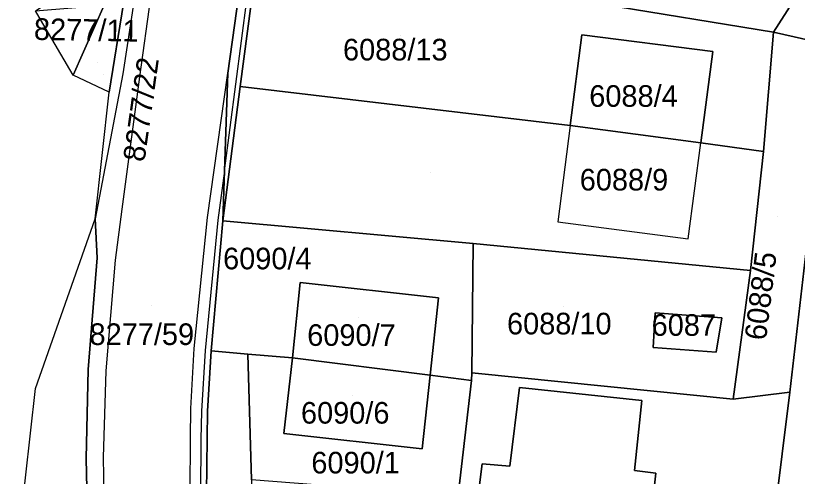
# Model space of a CAD drawing. Extents: x -266199 to -261993, y -1239047 to -1235108.
# Drawn here: x -264053.6 to -263981.3, y -1236580 to -1236537.4 of the extents above; entities that cross this region are included whole.
import ezdxf

# ---------------------------------------------------------------- set-up
doc = ezdxf.new("R2010")
doc.units = 0
for name, color, linetype in [('body_kn', 7, 'Continuous'), ('kladpar_druhypozemkov', 7, 'Continuous'), ('kladpar_hranice', 7, 'Continuous'), ('kladpar_parcelnecisla', 7, 'Continuous'), ('kladpar_plochy', 7, 'Continuous'), ('kladpar_sipky', 7, 'Continuous'), ('zappar_hrandruhpozemk', 7, 'Continuous'), ('zuob_linie', 7, 'Continuous'), ('zuob_plochy', 7, 'Continuous')]:
    doc.layers.add(name, color=color, linetype=linetype)

msp = doc.modelspace()

# ---------------------------------------------------------------- linework, layer by layer
at = {"layer": 'body_kn'}
for p, q in [((-264051.05, -1236538.1), (-264051.05, -1236538.1)), ((-264001.24, -1236539.15), (-264001.24, -1236539.15)), ((-264001.24, -1236539.15), (-264001.24, -1236539.15)), ((-263983.51, -1236538.9), (-263983.51, -1236538.9)), ((-263989.13, -1236540.69), (-263989.13, -1236540.69)), ((-263989.13, -1236540.69), (-263989.13, -1236540.69)), ((-264048.24, -1236542.88), (-264048.24, -1236542.88)), ((-264048.24, -1236542.88), (-264048.24, -1236542.88)), ((-264043.65, -1236542.76), (-264043.65, -1236542.76)), ((-264033.96, -1236542.71), (-264033.96, -1236542.71)), ((-264033.96, -1236542.71), (-264033.96, -1236542.71)), ((-264042.1, -1236543.04), (-264042.1, -1236543.04)), ((-264032.82, -1236543.93), (-264032.82, -1236543.93)), ((-264032.82, -1236543.93), (-264032.82, -1236543.93)), ((-264044.91, -1236544.45), (-264044.91, -1236544.45)), ((-264002.32, -1236547.55), (-264002.32, -1236547.55)), ((-264002.32, -1236547.55), (-264002.32, -1236547.55)), ((-263990.23, -1236549.15), (-263990.23, -1236549.15)), ((-263984.45, -1236549.94), (-263984.45, -1236549.94)), ((-263984.45, -1236549.94), (-263984.45, -1236549.94)), ((-264034.27, -1236551.72), (-264034.27, -1236551.72)), ((-264034.27, -1236551.72), (-264034.27, -1236551.72)), ((-264043.73, -1236555.29), (-264043.73, -1236555.29)), ((-264046.22, -1236556.16), (-264046.22, -1236556.16)), ((-264035.83, -1236556.04), (-264035.83, -1236556.04)), ((-264034.87, -1236556.28), (-264034.87, -1236556.28)), ((-264034.43, -1236556.35), (-264034.43, -1236556.35)), ((-264034.43, -1236556.35), (-264034.43, -1236556.35)), ((-264003.44, -1236556.44), (-264003.44, -1236556.44)), ((-263991.39, -1236558.03), (-263991.39, -1236558.03)), ((-264011.29, -1236558.45), (-264011.29, -1236558.45)), ((-264011.29, -1236558.45), (-264011.29, -1236558.45)), ((-264046.04, -1236559.77), (-264046.04, -1236559.77)), ((-264044.33, -1236559.99), (-264044.33, -1236559.99)), ((-263985.65, -1236560.95), (-263985.65, -1236560.95)), ((-263985.65, -1236560.95), (-263985.65, -1236560.95)), ((-264027.27, -1236562.06), (-264027.27, -1236562.06)), ((-264014.47, -1236563.47), (-264014.47, -1236563.47)), ((-263994.45, -1236564.86), (-263994.45, -1236564.86)), ((-263994.45, -1236564.86), (-263994.45, -1236564.86)), ((-263988.3, -1236565.34), (-263988.3, -1236565.34)), ((-264037.08, -1236568.17), (-264037.08, -1236568.17)), ((-263994.64, -1236568.06), (-263994.64, -1236568.06)), ((-264036.06, -1236568.35), (-264036.06, -1236568.35)), ((-264035.48, -1236568.39), (-264035.48, -1236568.39)), ((-264032.1, -1236568.7), (-264032.1, -1236568.7)), ((-264032.1, -1236568.7), (-264032.1, -1236568.7)), ((-263988.81, -1236568.5), (-263988.81, -1236568.5)), ((-264027.99, -1236569.04), (-264027.99, -1236569.04)), ((-264027.99, -1236569.04), (-264027.99, -1236569.04)), ((-264046.86, -1236570.11), (-264046.86, -1236570.11)), ((-264045.19, -1236570.23), (-264045.19, -1236570.23)), ((-264011.41, -1236570.4), (-264011.41, -1236570.4)), ((-264011.09, -1236570.43), (-264011.09, -1236570.43)), ((-264015.26, -1236570.63), (-264015.26, -1236570.63)), ((-264015.26, -1236570.63), (-264015.26, -1236570.63)), ((-264011.42, -1236571.11), (-264011.42, -1236571.11)), ((-264051.73, -1236571.85), (-264051.73, -1236571.85)), ((-264007, -1236571.76), (-264007, -1236571.76)), ((-264007, -1236571.76), (-264007, -1236571.76)), ((-263981.99, -1236572.2), (-263981.99, -1236572.2)), ((-263995.69, -1236572.96), (-263995.69, -1236572.96)), ((-263987.24, -1236572.86), (-263987.24, -1236572.86)), ((-264037.36, -1236573.72), (-264037.36, -1236573.72)), ((-264036.4, -1236573.96), (-264036.4, -1236573.96)), ((-264035.82, -1236573.95), (-264035.82, -1236573.95)), ((-264028.77, -1236576.02), (-264028.77, -1236576.02)), ((-264037.4, -1236576.46), (-264037.4, -1236576.46)), ((-264036.45, -1236576.59), (-264036.45, -1236576.59)), ((-264016, -1236577.43), (-264016, -1236577.43)), ((-264047.05, -1236578.33), (-264047.05, -1236578.33)), ((-264045.44, -1236578.25), (-264045.44, -1236578.25)), ((-264010.45, -1236578.82), (-264010.45, -1236578.82)), ((-264007.9, -1236579.04), (-264007.9, -1236579.04)), ((-263996.37, -1236579.44), (-263996.37, -1236579.44)), ((-263994.39, -1236579.7), (-263994.39, -1236579.7))]:
    msp.add_line(p, q, dxfattribs=at)
at = {"layer": 'kladpar_druhypozemkov'}
for p, q in [((-264048.7, -1236538.06), (-264048.7, -1236538.06)), ((-264017.96, -1236539.25), (-264017.96, -1236539.25)), ((-264045.99, -1236541.73), (-264045.99, -1236541.73)), ((-263995.91, -1236543.83), (-263995.91, -1236543.83)), ((-263996.59, -1236550.95), (-263996.59, -1236550.95)), ((-264015.24, -1236551.85), (-264015.24, -1236551.85)), ((-263983.15, -1236555.91), (-263983.15, -1236555.91)), ((-264029.74, -1236559.31), (-264029.74, -1236559.31)), ((-264041, -1236564.2), (-264041, -1236564.2)), ((-264002.92, -1236564.26), (-264002.92, -1236564.26)), ((-264021.86, -1236565.32), (-264021.86, -1236565.32)), ((-263991.6, -1236565.5), (-263991.6, -1236565.5)), ((-264022.39, -1236572.51), (-264022.39, -1236572.51))]:
    msp.add_line(p, q, dxfattribs=at)
at = {"layer": 'kladpar_hranice'}
for points in [[(-264027.33, -1236505.24), (-264031.12, -1236531.11), (-264032.82, -1236543.93), (-264034.43, -1236556.35)], [(-264030.01, -1236513.78), (-264031.22, -1236522.63), (-264032.31, -1236530.99), (-264033.96, -1236542.71)], [(-264033.96, -1236542.71), (-264032.31, -1236530.99), (-264031.22, -1236522.63), (-264030.01, -1236513.78)], [(-264036.82, -1236640.18), (-264037.62, -1236636.82), (-264042.85, -1236624.54), (-264043.6, -1236622.15), (-264044.88, -1236617.5), (-264045.66, -1236613.33), (-264046.12, -1236608.35), (-264046.47, -1236604.61), (-264047.05, -1236578.33), (-264046.86, -1236570.11), (-264046.04, -1236559.77), (-264046.22, -1236556.16), (-264044.91, -1236544.45), (-264043.61, -1236536.25), (-264041.17, -1236520.96)], [(-263990.77, -1236533.49), (-263990.33, -1236533.58), (-263988.33, -1236522.41), (-263984.77, -1236523.05), (-263985.11, -1236525.21), (-263979.95, -1236526.22), (-263982.07, -1236529.38), (-263979.47, -1236531.16), (-263978.92, -1236531.54), (-263979.51, -1236532.63), (-263983.51, -1236538.9), (-264031.12, -1236531.11)], [(-263974.56, -1236522.56), (-263970.54, -1236526.97), (-263970.19, -1236527.36), (-263971.7, -1236528.73), (-263972.09, -1236528.83), (-263976.37, -1236534.02), (-263977.93, -1236540.16), (-263979.01, -1236539.92), (-263983.51, -1236538.9), (-263979.51, -1236532.63), (-263978.92, -1236531.54), (-263977.2, -1236528.36), (-263974.89, -1236525.11), (-263974.56, -1236522.56)], [(-263989.13, -1236540.69), (-264001.24, -1236539.15), (-264002.32, -1236547.55), (-264032.82, -1236543.93), (-264031.12, -1236531.11), (-263983.51, -1236538.9), (-263984.45, -1236549.94), (-263990.23, -1236549.15), (-263989.13, -1236540.69)], [(-264048.24, -1236542.88), (-264051.05, -1236538.1), (-264051.74, -1236536.93), (-264045.39, -1236536.4), (-264048.24, -1236542.88)], [(-264048.24, -1236542.88), (-264045.39, -1236536.4), (-264044.62, -1236536.34), (-264043.61, -1236536.25), (-264044.91, -1236544.45), (-264048.24, -1236542.88)], [(-264001.24, -1236539.15), (-263989.13, -1236540.69), (-263990.23, -1236549.15), (-264002.32, -1236547.55), (-264001.24, -1236539.15)], [(-263984.45, -1236549.94), (-263983.51, -1236538.9), (-263979.01, -1236539.92), (-263977.93, -1236540.16), (-263979.7, -1236552.16), (-263981.99, -1236572.2), (-263987.24, -1236572.86), (-263985.65, -1236560.95), (-263984.45, -1236549.94)], [(-264033.96, -1236542.71), (-264034.27, -1236551.72), (-264034.43, -1236556.35)], [(-264034.43, -1236556.35), (-264034.27, -1236551.72), (-264033.96, -1236542.71)], [(-264032.82, -1236543.93), (-264002.32, -1236547.55), (-263990.23, -1236549.15), (-263984.45, -1236549.94), (-263985.65, -1236560.95), (-264011.29, -1236558.45), (-264034.43, -1236556.35), (-264032.82, -1236543.93)], [(-263984.12, -1236589.31), (-263981.99, -1236572.2), (-263979.7, -1236552.16), (-263966.26, -1236556.58), (-263970.19, -1236590.93), (-263984.12, -1236589.31)], [(-264042.85, -1236624.54), (-264044.6, -1236620.44), (-264050.06, -1236610.99), (-264053.57, -1236588.38), (-264051.73, -1236571.85), (-264046.22, -1236556.16), (-264046.04, -1236559.77), (-264046.86, -1236570.11), (-264047.05, -1236578.33), (-264046.47, -1236604.61), (-264046.12, -1236608.35), (-264045.66, -1236613.33), (-264044.88, -1236617.5), (-264043.6, -1236622.15), (-264042.85, -1236624.54)], [(-264034.43, -1236556.35), (-264035.48, -1236568.39), (-264035.82, -1236573.95), (-264035.92, -1236581.55), (-264035.57, -1236603.22), (-264035.1, -1236608.91), (-264034.5, -1236612.72), (-264034.33, -1236613.78), (-264033.24, -1236618.55), (-264032.9, -1236618.45), (-264030.58, -1236624.19), (-264029.72, -1236626.33)], [(-264011.29, -1236558.45), (-264011.41, -1236570.4), (-264011.42, -1236571.11), (-264015.26, -1236570.63), (-264014.47, -1236563.47), (-264027.27, -1236562.06), (-264027.99, -1236569.04), (-264032.1, -1236568.7), (-264035.48, -1236568.39), (-264034.43, -1236556.35), (-264011.29, -1236558.45)], [(-263985.65, -1236560.95), (-263987.24, -1236572.86), (-264011.09, -1236570.43), (-264011.41, -1236570.4), (-264011.29, -1236558.45), (-263985.65, -1236560.95)], [(-264015.26, -1236570.63), (-264027.99, -1236569.04), (-264027.27, -1236562.06), (-264014.47, -1236563.47), (-264015.26, -1236570.63)], [(-263988.3, -1236565.34), (-263994.45, -1236564.86), (-263994.64, -1236568.06), (-263988.81, -1236568.5), (-263988.3, -1236565.34)], [(-263994.45, -1236564.86), (-263988.3, -1236565.34), (-263988.81, -1236568.5), (-263994.64, -1236568.06), (-263994.45, -1236564.86)], [(-264032.1, -1236568.7), (-264031.78, -1236580.3), (-264030.88, -1236613.22), (-264031.17, -1236611.96), (-264034.5, -1236612.72), (-264035.1, -1236608.91), (-264035.57, -1236603.22), (-264035.92, -1236581.55), (-264035.82, -1236573.95), (-264035.48, -1236568.39), (-264032.1, -1236568.7)], [(-264027.99, -1236569.04), (-264028.77, -1236576.02), (-264016, -1236577.43), (-264015.26, -1236570.63), (-264011.42, -1236571.11), (-264012.67, -1236581.73), (-264014.06, -1236581.64), (-264021.92, -1236581.08), (-264031.78, -1236580.3), (-264032.1, -1236568.7), (-264027.99, -1236569.04)], [(-264015.26, -1236570.63), (-264016, -1236577.43), (-264028.77, -1236576.02), (-264027.99, -1236569.04), (-264015.26, -1236570.63)], [(-264012.67, -1236581.73), (-264011.42, -1236571.11), (-264011.41, -1236570.4), (-264011.09, -1236570.43), (-263987.24, -1236572.86), (-263981.99, -1236572.2), (-263984.12, -1236589.31)], [(-264007, -1236571.76), (-263995.69, -1236572.96), (-263996.37, -1236579.44), (-263994.39, -1236579.7), (-263994.67, -1236582.19), (-263996.66, -1236581.97), (-263997.32, -1236587.3), (-263996.94, -1236587.37), (-263997.03, -1236587.88), (-263997.41, -1236587.86), (-263997.54, -1236589.09), (-263997.96, -1236593.12), (-264003.57, -1236592.53), (-264003.38, -1236590.78), (-264005.63, -1236590.49), (-264005.46, -1236589.21), (-264009.05, -1236588.75), (-264008.73, -1236586.28), (-264011.34, -1236585.95), (-264010.45, -1236578.82), (-264007.9, -1236579.04), (-264007, -1236571.76)], [(-263994.67, -1236582.19), (-263994.39, -1236579.7), (-263996.37, -1236579.44), (-263995.69, -1236572.96), (-264007, -1236571.76), (-264007.9, -1236579.04), (-264010.45, -1236578.82), (-264011.34, -1236585.95)]]:
    msp.add_lwpolyline(points, dxfattribs=at)
at = {"layer": 'kladpar_plochy'}
for p, q in [((-264011.41, -1236570.4), (-264011.29, -1236558.45)), ((-264011.29, -1236558.45), (-263985.65, -1236560.95)), ((-263985.65, -1236560.95), (-263987.24, -1236572.86)), ((-263994.45, -1236564.86), (-263994.64, -1236568.06)), ((-263988.3, -1236565.34), (-263994.45, -1236564.86)), ((-263988.81, -1236568.5), (-263988.3, -1236565.34)), ((-263994.64, -1236568.06), (-263988.81, -1236568.5)), ((-264011.09, -1236570.43), (-264011.41, -1236570.4)), ((-263987.24, -1236572.86), (-264011.09, -1236570.43))]:
    msp.add_line(p, q, dxfattribs=at)
for points in [[(-264034.43, -1236556.35), (-264034.27, -1236551.72), (-264033.96, -1236542.71), (-264032.31, -1236530.99), (-264031.22, -1236522.63), (-264030.01, -1236513.78), (-264028.61, -1236509.31), (-264027.33, -1236505.24), (-264031.12, -1236531.11), (-264032.82, -1236543.93)], [(-263974.56, -1236522.56), (-263970.54, -1236526.97), (-263970.19, -1236527.36), (-263971.7, -1236528.73), (-263972.09, -1236528.83), (-263976.37, -1236534.02), (-263977.93, -1236540.16), (-263979.01, -1236539.92), (-263983.51, -1236538.9), (-263979.51, -1236532.63), (-263978.92, -1236531.54), (-263977.2, -1236528.36), (-263974.89, -1236525.11)], [(-263989.13, -1236540.69), (-264001.24, -1236539.15), (-264002.32, -1236547.55), (-264032.82, -1236543.93), (-264031.12, -1236531.11), (-263983.51, -1236538.9), (-263984.45, -1236549.94), (-263990.23, -1236549.15)], [(-264048.24, -1236542.88), (-264051.05, -1236538.1), (-264051.74, -1236536.93), (-264045.39, -1236536.4)], [(-264048.24, -1236542.88), (-264045.39, -1236536.4), (-264044.62, -1236536.34), (-264043.61, -1236536.25), (-264044.91, -1236544.45)], [(-264001.24, -1236539.15), (-263989.13, -1236540.69), (-263990.23, -1236549.15), (-264002.32, -1236547.55)], [(-263984.45, -1236549.94), (-263983.51, -1236538.9), (-263979.01, -1236539.92), (-263977.93, -1236540.16), (-263979.7, -1236552.16), (-263981.99, -1236572.2), (-263987.24, -1236572.86), (-263985.65, -1236560.95)], [(-264032.82, -1236543.93), (-264002.32, -1236547.55), (-263990.23, -1236549.15), (-263984.45, -1236549.94), (-263985.65, -1236560.95), (-264011.29, -1236558.45), (-264034.43, -1236556.35)], [(-263984.12, -1236589.31), (-263981.99, -1236572.2), (-263979.7, -1236552.16), (-263966.26, -1236556.58), (-263970.19, -1236590.93)], [(-264042.85, -1236624.54), (-264044.6, -1236620.44), (-264050.06, -1236610.99), (-264053.57, -1236588.38), (-264051.73, -1236571.85), (-264046.22, -1236556.16), (-264046.04, -1236559.77), (-264046.86, -1236570.11), (-264047.05, -1236578.33), (-264046.47, -1236604.61), (-264046.12, -1236608.35), (-264045.66, -1236613.33), (-264044.88, -1236617.5), (-264043.6, -1236622.15)], [(-264011.29, -1236558.45), (-264011.41, -1236570.4), (-264011.42, -1236571.11), (-264015.26, -1236570.63), (-264014.47, -1236563.47), (-264027.27, -1236562.06), (-264027.99, -1236569.04), (-264032.1, -1236568.7), (-264035.48, -1236568.39), (-264034.43, -1236556.35)], [(-264015.26, -1236570.63), (-264027.99, -1236569.04), (-264027.27, -1236562.06), (-264014.47, -1236563.47)], [(-263994.45, -1236564.86), (-263988.3, -1236565.34), (-263988.81, -1236568.5), (-263994.64, -1236568.06)], [(-264032.1, -1236568.7), (-264031.78, -1236580.3), (-264030.88, -1236613.22), (-264031.17, -1236611.96), (-264034.5, -1236612.72), (-264035.1, -1236608.91), (-264035.57, -1236603.22), (-264035.92, -1236581.55), (-264035.82, -1236573.95), (-264035.48, -1236568.39)], [(-264027.99, -1236569.04), (-264028.77, -1236576.02), (-264016, -1236577.43), (-264015.26, -1236570.63), (-264011.42, -1236571.11), (-264012.67, -1236581.73), (-264014.06, -1236581.64), (-264021.92, -1236581.08), (-264031.78, -1236580.3), (-264032.1, -1236568.7)], [(-264015.26, -1236570.63), (-264016, -1236577.43), (-264028.77, -1236576.02), (-264027.99, -1236569.04)], [(-264007, -1236571.76), (-263995.69, -1236572.96), (-263996.37, -1236579.44), (-263994.39, -1236579.7), (-263994.67, -1236582.19), (-263996.66, -1236581.97), (-263997.32, -1236587.3), (-263996.94, -1236587.37), (-263997.03, -1236587.88), (-263997.41, -1236587.86), (-263997.54, -1236589.09), (-263997.96, -1236593.12), (-264003.57, -1236592.53), (-264003.38, -1236590.78), (-264005.63, -1236590.49), (-264005.46, -1236589.21), (-264009.05, -1236588.75), (-264008.73, -1236586.28), (-264011.34, -1236585.95), (-264010.45, -1236578.82), (-264007.9, -1236579.04)]]:
    msp.add_lwpolyline(points, close=True, dxfattribs=at)
for points in [[(-264032.31, -1236530.99), (-264033.96, -1236542.71), (-264034.27, -1236551.72), (-264034.43, -1236556.35), (-264035.48, -1236568.39), (-264035.82, -1236573.95), (-264035.92, -1236581.55), (-264035.57, -1236603.22), (-264035.1, -1236608.91), (-264034.5, -1236612.72), (-264034.33, -1236613.78), (-264033.24, -1236618.55), (-264032.9, -1236618.45), (-264030.58, -1236624.19)], [(-263979.51, -1236532.63), (-263983.51, -1236538.9), (-264031.12, -1236531.11)], [(-264043.6, -1236622.15), (-264044.88, -1236617.5), (-264045.66, -1236613.33), (-264046.12, -1236608.35), (-264046.47, -1236604.61), (-264047.05, -1236578.33), (-264046.86, -1236570.11), (-264046.04, -1236559.77), (-264046.22, -1236556.16), (-264044.91, -1236544.45), (-264043.61, -1236536.25)], [(-264012.67, -1236581.73), (-264011.42, -1236571.11), (-264011.41, -1236570.4), (-264011.09, -1236570.43), (-263987.24, -1236572.86), (-263981.99, -1236572.2), (-263984.12, -1236589.31)], [(-263994.67, -1236582.19), (-263994.39, -1236579.7), (-263996.37, -1236579.44), (-263995.69, -1236572.96), (-264007, -1236571.76), (-264007.9, -1236579.04), (-264010.45, -1236578.82), (-264011.34, -1236585.95)]]:
    msp.add_lwpolyline(points, dxfattribs=at)
at = {"layer": 'kladpar_sipky'}
msp.add_line((-264045.46, -1236542.8), (-264045.46, -1236542.8), dxfattribs=at)
at = {"layer": 'zappar_hrandruhpozemk'}
for p, q in [((-264042.1, -1236543.04), (-264039.16, -1236521.89)), ((-264041.69, -1236529.79), (-264043.65, -1236542.76)), ((-264034.27, -1236551.72), (-264031.55, -1236531.03)), ((-264043.65, -1236542.76), (-264046.22, -1236556.16)), ((-264002.32, -1236547.55), (-264003.44, -1236556.44)), ((-263991.39, -1236558.03), (-263990.23, -1236549.15)), ((-264003.44, -1236556.44), (-263991.39, -1236558.03)), ((-264044.92, -1236604.61), (-264045.44, -1236578.25))]:
    msp.add_line(p, q, dxfattribs=at)
for points in [[(-264037.43, -1236581.44), (-264037.4, -1236576.46), (-264037.36, -1236573.72), (-264037.08, -1236568.17), (-264035.83, -1236556.04), (-264033.96, -1236542.71)], [(-264045.44, -1236578.25), (-264045.19, -1236570.23), (-264044.33, -1236559.99), (-264043.73, -1236555.29), (-264042.1, -1236543.04)], [(-264034.27, -1236551.72), (-264034.87, -1236556.28), (-264036.06, -1236568.35), (-264036.4, -1236573.96), (-264036.45, -1236576.59), (-264036.48, -1236581.54)]]:
    msp.add_lwpolyline(points, dxfattribs=at)
at = {"layer": 'zuob_linie'}
msp.add_lwpolyline([(-264042.85, -1236624.54), (-264044.6, -1236620.44), (-264050.06, -1236610.99), (-264053.57, -1236588.38), (-264051.73, -1236571.85), (-264046.22, -1236556.16), (-264044.91, -1236544.45), (-264048.24, -1236542.88), (-264051.05, -1236538.1), (-264051.74, -1236536.93), (-264048.77, -1236534.96), (-264044.45, -1236534.28), (-264043.33, -1236521.07), (-264042.71, -1236513.83), (-264042.26, -1236508.5), (-264042.07, -1236506.29), (-264037.35, -1236493.38), (-264037.33, -1236492.44), (-264037.08, -1236479.27), (-264037.17, -1236478.71), (-264039.22, -1236465.27), (-264040.11, -1236459.46)], dxfattribs=at)
at = {"layer": 'zuob_plochy'}
msp.add_lwpolyline([(-264042.85, -1236624.54), (-264044.6, -1236620.44), (-264050.06, -1236610.99), (-264053.57, -1236588.38), (-264051.73, -1236571.85), (-264046.22, -1236556.16), (-264044.91, -1236544.45), (-264048.24, -1236542.88), (-264051.05, -1236538.1), (-264051.74, -1236536.93), (-264048.77, -1236534.96), (-264044.45, -1236534.28), (-264043.33, -1236521.07), (-264042.71, -1236513.83), (-264042.26, -1236508.5), (-264042.07, -1236506.29), (-264037.35, -1236493.38), (-264037.33, -1236492.44), (-264037.08, -1236479.27), (-264037.17, -1236478.71), (-264039.22, -1236465.27), (-264040.11, -1236459.46)], dxfattribs=at)

# ---------------------------------------------------------------- texts
at = {"layer": 'kladpar_parcelnecisla'}
for s, rotation, p in [('8277/11', 359, (-264051.892, -1236539.615)), ('8277/22', 82, (-264041.665, -1236550.97)), ('6088/5', 83, (-263984.207, -1236567.474))]:
    msp.add_text(s, height=2, rotation=rotation, dxfattribs=at).set_placement(p)
for s, p in [('6088/13', (-264023.308, -1236541.52)), ('6088/4', (-264000.544, -1236545.81)), ('6088/9', (-264001.424, -1236553.55)), ('6090/4', (-264034.393, -1236560.84)), ('6088/10', (-264008.147, -1236566.86)), ('6087', (-263994.776, -1236566.99)), ('8277/59', (-264046.74, -1236567.84)), ('6090/7', (-264026.616, -1236567.92)), ('6090/6', (-264027.193, -1236575.11)), ('6090/1', (-264026.233, -1236579.72))]:
    msp.add_text(s, height=2, dxfattribs=at).set_placement(p)

doc.saveas('drawing.dxf')
